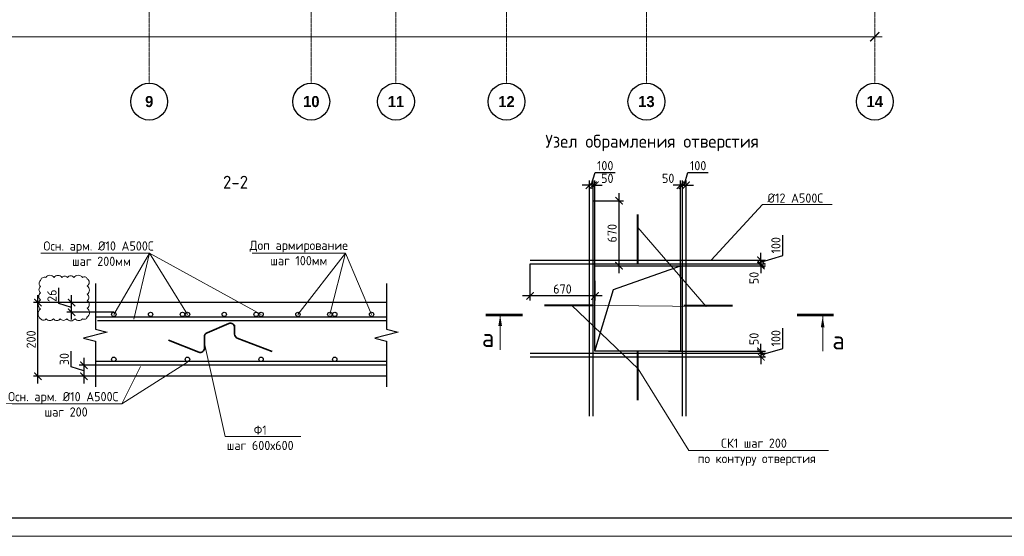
# Model space of a CAD drawing. Header units: millimetres. Extents: x -5898314 to 1055204, y -720802 to 1562611.
# Tile 292 of 362: x 26923 to 53658, y -62532 to -48509. Entities that reach past the tile are written whole.
import ezdxf
from ezdxf import colors
from ezdxf.entities.mleader import LeaderData, LeaderLine
from ezdxf.math import Vec2, Vec3

# ---------------------------------------------------------------- set-up
doc = ezdxf.new("R2010")
doc.units = ezdxf.units.MM
doc.linetypes.add('______5', pattern=[1100, 800, -100, 100, -100])
doc.linetypes.add('осевая', pattern=[50.8, 31.75, -6.35, 6.35, -6.35])
for name, color, linetype, lineweight in [('_0.5', 94, 'Continuous', 50), ('Арм_хомуты', 133, 'Continuous', 18), ('Арматура', 152, 'Continuous', 40), ('Оси', 40, '______5', 18), ('Перекрытие ж_бетон', 1, 'Continuous', 30), ('подоснова', 151, 'Continuous', 5), ('поз.', 2, 'Continuous', 25), ('размер', 1, 'Continuous', 25), ('РАЗМЕРЫ', 1, 'Continuous', 9), ('ТОНКИЕ', 7, 'Continuous', 9), ('Узлы', 7, 'Continuous', 0)]:
    doc.layers.add(name, color=color, linetype=linetype, lineweight=lineweight)
doc.layers.add('К_Схемоармирование', color=7, linetype='Continuous')
doc.layers.add('ТОЛСТЫЕ_ОСНОВНЫЕ', color=6, linetype='Continuous')
doc.styles.add('Century Gothic', font='GOTHIC.TTF')
doc.styles.add('GOST-2.304_Type-B', font='GOST_Common.ttf')
doc.styles.add('ГОСТ 2.304', font='GOST_Common.ttf')
doc.dimstyles.new('СПДС', dxfattribs={"dimscale": 100, "dimtxt": 2.5, "dimasz": 2, "dimexe": 1.25, "dimexo": 0, "dimtad": 1, "dimdec": 0, "dimrnd": 5, "dimtxsty": 'GOST-2.304_Type-B', "dimblk": 'ARCHTICK', "dimcen": 2.5, "dimdle": 2, "dimclrd": 1, "dimclre": 1, "dimclrt": 1, "dimadec": 0, "dimazin": 2, "dimtfac": 0.75, "dimtdec": 0, "dimtmove": 1, "dimatfit": 3, "dimfxl": 1, "dimtfillclr": 256, "dimtolj": 1, "dimarcsym": 1})

# ---------------------------------------------------------------- blocks, each defined once
blk = doc.blocks.new('*U1581')
at = {"layer": 'ТОЛСТЫЕ_ОСНОВНЫЕ', "color": 6}
blk.add_lwpolyline([(20, 5), (886, 5), (886, 415), (20, 415)], close=True, dxfattribs=at)
at = {"layer": 'ТОНКИЕ'}
blk.add_lwpolyline([(0, 0), (891, 0), (891, 420), (0, 420)], close=True, dxfattribs=at)
blk = doc.blocks.new('_ArchTick')
at = {"color": 0, "linetype": 'ByBlock', "const_width": 0.15}
blk.add_lwpolyline([(-0.5, -0.5), (0.5, 0.5)], dxfattribs=at)
blk = doc.blocks.new('*D1005')
at = {"layer": 'DEFPOINTS', "color": 0, "lineweight": 0, "transparency": 16777216}
for p in [(42493, -53422), (43196, -53422), (42543, -55186)]:
    blk.add_point(p, dxfattribs=at)
at = {"layer": 'размер', "color": 1, "lineweight": -2, "transparency": 16777216}
for p, q in [((42493, -53422), (43321, -53422)), ((43196, -55386), (43196, -53222)), ((42543, -55186), (43321, -55186))]:
    blk.add_line(p, q, dxfattribs=at)
at = {"layer": 'размер', "color": 1, "lineweight": -2, "transparency": 16777216, "xscale": 200, "yscale": 200, "zscale": 200}
for p, rotation in [((43196, -53422), 90), ((43196, -55186), 270)]:
    blk.add_blockref('_ArchTick', p, dxfattribs=dict(at, rotation=rotation))
at = {"layer": 'размер', "color": 1, "lineweight": 0, "transparency": 16777216, "insert": (43009, -54304), "char_height": 250, "attachment_point": 5, "rotation": 90, "style": 'GOST-2.304_Type-B'}
blk.add_mtext('\\A1;670', dxfattribs=at)
blk = doc.blocks.new('*D1006')
at = {"layer": 'DEFPOINTS', "color": 0, "lineweight": 0, "transparency": 16777216}
for p in [(40779, -55136), (42543, -55599), (40779, -56007)]:
    blk.add_point(p, dxfattribs=at)
at = {"layer": 'размер', "color": 1, "lineweight": -2, "transparency": 16777216}
for p, q in [((40779, -55136), (40779, -56132)), ((42543, -55599), (42543, -56132)), ((42743, -56007), (40579, -56007))]:
    blk.add_line(p, q, dxfattribs=at)
at = {"layer": 'размер', "color": 1, "lineweight": -2, "transparency": 16777216, "xscale": 200, "yscale": 200, "zscale": 200, "rotation": 180}
blk.add_blockref('_ArchTick', (40779, -56007), dxfattribs=at)
at = {"layer": 'размер', "color": 1, "lineweight": -2, "transparency": 16777216, "xscale": 200, "yscale": 200, "zscale": 200}
blk.add_blockref('_ArchTick', (42543, -56007), dxfattribs=at)
at = {"layer": 'размер', "color": 1, "lineweight": 0, "transparency": 16777216, "insert": (41661, -55819), "char_height": 250, "attachment_point": 5, "style": 'GOST-2.304_Type-B'}
blk.add_mtext('\\A1;670', dxfattribs=at)
blk = doc.blocks.new('*D1007')
at = {"layer": 'DEFPOINTS', "color": 0, "lineweight": 0, "transparency": 16777216}
for p in [(44539, -55136), (44539, -55186), (47049, -55136)]:
    blk.add_point(p, dxfattribs=at)
at = {"layer": 'размер', "color": 1, "lineweight": -2, "transparency": 16777216}
for p, q in [((47049, -55136), (47049, -54936)), ((44539, -55136), (47174, -55136)), ((44539, -55186), (47174, -55186)), ((47049, -55186), (47049, -55136)), ((47049, -55186), (47049, -55386))]:
    blk.add_line(p, q, dxfattribs=at)
at = {"layer": 'размер', "color": 1, "lineweight": -2, "transparency": 16777216, "xscale": 200, "yscale": 200, "zscale": 200}
for p, rotation in [((47049, -55136), 270), ((47049, -55186), 90)]:
    blk.add_blockref('_ArchTick', p, dxfattribs=dict(at, rotation=rotation))
at = {"layer": 'размер', "color": 1, "lineweight": 0, "transparency": 16777216, "insert": (46862, -55521), "char_height": 250, "attachment_point": 5, "rotation": 90, "style": 'GOST-2.304_Type-B'}
blk.add_mtext('\\A1;50', dxfattribs=at)
blk = doc.blocks.new('*D1008')
at = {"layer": 'DEFPOINTS', "color": 0, "lineweight": 0, "transparency": 16777216}
for p in [(46629, -55036), (47049, -55036), (44539, -55136)]:
    blk.add_point(p, dxfattribs=at)
at = {"layer": 'размер', "color": 1, "lineweight": -2, "transparency": 16777216}
for p, q in [((47643, -54907), (47643, -54357)), ((46629, -55036), (47174, -55036)), ((47049, -55036), (47049, -54836)), ((47049, -55086), (47643, -54907)), ((47049, -55136), (47049, -55036)), ((47049, -55136), (47049, -55036)), ((44539, -55136), (47174, -55136)), ((47049, -55136), (47049, -55336))]:
    blk.add_line(p, q, dxfattribs=at)
at = {"layer": 'размер', "color": 1, "lineweight": -2, "transparency": 16777216, "xscale": 200, "yscale": 200, "zscale": 200}
for p, rotation in [((47049, -55036), 270), ((47049, -55136), 90)]:
    blk.add_blockref('_ArchTick', p, dxfattribs=dict(at, rotation=rotation))
at = {"layer": 'размер', "color": 1, "lineweight": 0, "transparency": 16777216, "insert": (47456, -54632), "char_height": 250, "attachment_point": 5, "rotation": 90, "style": 'GOST-2.304_Type-B'}
blk.add_mtext('\\A1;100', dxfattribs=at)
blk = doc.blocks.new('*D998')
at = {"layer": 'DEFPOINTS', "color": 0, "lineweight": 0, "transparency": 16777216}
for p in [(44539, -57509), (44539, -57559), (47049, -57559)]:
    blk.add_point(p, dxfattribs=at)
at = {"layer": 'размер', "color": 1, "lineweight": -2, "transparency": 16777216}
for p, q in [((47049, -57509), (47049, -57309)), ((44539, -57509), (47174, -57509)), ((44539, -57559), (47174, -57559)), ((47049, -57509), (47049, -57559)), ((47049, -57559), (47049, -57759))]:
    blk.add_line(p, q, dxfattribs=at)
at = {"layer": 'размер', "color": 1, "lineweight": -2, "transparency": 16777216, "xscale": 200, "yscale": 200, "zscale": 200}
for p, rotation in [((47049, -57509), 270), ((47049, -57559), 90)]:
    blk.add_blockref('_ArchTick', p, dxfattribs=dict(at, rotation=rotation))
at = {"layer": 'размер', "color": 1, "lineweight": 0, "transparency": 16777216, "insert": (46862, -57174), "char_height": 250, "attachment_point": 5, "rotation": 90, "style": 'GOST-2.304_Type-B'}
blk.add_mtext('\\A1;50', dxfattribs=at)
blk = doc.blocks.new('*D999')
at = {"layer": 'DEFPOINTS', "color": 0, "lineweight": 0, "transparency": 16777216}
for p in [(44539, -57559), (46629, -57659), (47049, -57659)]:
    blk.add_point(p, dxfattribs=at)
at = {"layer": 'размер', "color": 1, "lineweight": -2, "transparency": 16777216}
for p, q in [((47643, -57431), (47643, -56881)), ((47049, -57559), (47049, -57359)), ((47049, -57609), (47643, -57431)), ((44539, -57559), (47174, -57559)), ((46629, -57659), (47174, -57659)), ((47049, -57559), (47049, -57659)), ((47049, -57559), (47049, -57659)), ((47049, -57659), (47049, -57859))]:
    blk.add_line(p, q, dxfattribs=at)
at = {"layer": 'размер', "color": 1, "lineweight": -2, "transparency": 16777216, "xscale": 200, "yscale": 200, "zscale": 200}
for p, rotation in [((47049, -57559), 270), ((47049, -57659), 90)]:
    blk.add_blockref('_ArchTick', p, dxfattribs=dict(at, rotation=rotation))
at = {"layer": 'размер', "color": 1, "lineweight": 0, "transparency": 16777216, "insert": (47456, -57156), "char_height": 250, "attachment_point": 5, "rotation": 90, "style": 'GOST-2.304_Type-B'}
blk.add_mtext('\\A1;100', dxfattribs=at)
blk = doc.blocks.new('*D1000')
at = {"layer": 'DEFPOINTS', "color": 0, "lineweight": 0, "transparency": 16777216}
for p in [(44916, -53002), (44866, -55512), (44916, -55512)]:
    blk.add_point(p, dxfattribs=at)
at = {"layer": 'размер', "color": 1, "lineweight": -2, "transparency": 16777216}
for p, q in [((44866, -55512), (44866, -52877)), ((44916, -55512), (44916, -52877)), ((44866, -53002), (44666, -53002)), ((44866, -53002), (44916, -53002)), ((44916, -53002), (45116, -53002))]:
    blk.add_line(p, q, dxfattribs=at)
at = {"layer": 'размер', "color": 1, "lineweight": -2, "transparency": 16777216, "xscale": 200, "yscale": 200, "zscale": 200}
blk.add_blockref('_ArchTick', (44866, -53002), dxfattribs=at)
at = {"layer": 'размер', "color": 1, "lineweight": -2, "transparency": 16777216, "xscale": 200, "yscale": 200, "zscale": 200, "rotation": 180}
blk.add_blockref('_ArchTick', (44916, -53002), dxfattribs=at)
at = {"layer": 'размер', "color": 1, "lineweight": 0, "transparency": 16777216, "insert": (44531, -52815), "char_height": 250, "attachment_point": 5, "style": 'GOST-2.304_Type-B'}
blk.add_mtext('\\A1;50', dxfattribs=at)
blk = doc.blocks.new('*D1001')
at = {"layer": 'DEFPOINTS', "color": 0, "lineweight": 0, "transparency": 16777216}
for p in [(45016, -53002), (45016, -53422), (44916, -55512)]:
    blk.add_point(p, dxfattribs=at)
at = {"layer": 'размер', "color": 1, "lineweight": -2, "transparency": 16777216}
for p, q in [((44966, -53002), (45069, -52659)), ((45069, -52659), (45619, -52659)), ((44916, -55512), (44916, -52877)), ((45016, -53422), (45016, -52877)), ((44916, -53002), (44716, -53002)), ((44916, -53002), (45016, -53002)), ((44916, -53002), (45016, -53002)), ((45016, -53002), (45216, -53002))]:
    blk.add_line(p, q, dxfattribs=at)
at = {"layer": 'размер', "color": 1, "lineweight": -2, "transparency": 16777216, "xscale": 200, "yscale": 200, "zscale": 200}
blk.add_blockref('_ArchTick', (44916, -53002), dxfattribs=at)
at = {"layer": 'размер', "color": 1, "lineweight": -2, "transparency": 16777216, "xscale": 200, "yscale": 200, "zscale": 200, "rotation": 180}
blk.add_blockref('_ArchTick', (45016, -53002), dxfattribs=at)
at = {"layer": 'размер', "color": 1, "lineweight": 0, "transparency": 16777216, "insert": (45344, -52471), "char_height": 250, "attachment_point": 5, "style": 'GOST-2.304_Type-B'}
blk.add_mtext('\\A1;100', dxfattribs=at)
blk = doc.blocks.new('*D1002')
at = {"layer": 'DEFPOINTS', "color": 0, "lineweight": 0, "transparency": 16777216}
for p in [(42493, -53002), (42493, -55512), (42543, -55512)]:
    blk.add_point(p, dxfattribs=at)
at = {"layer": 'размер', "color": 1, "lineweight": -2, "transparency": 16777216}
for p, q in [((42493, -55512), (42493, -52877)), ((42543, -55512), (42543, -52877)), ((42493, -53002), (42293, -53002)), ((42543, -53002), (42493, -53002)), ((42543, -53002), (42743, -53002))]:
    blk.add_line(p, q, dxfattribs=at)
at = {"layer": 'размер', "color": 1, "lineweight": -2, "transparency": 16777216, "xscale": 200, "yscale": 200, "zscale": 200}
blk.add_blockref('_ArchTick', (42493, -53002), dxfattribs=at)
at = {"layer": 'размер', "color": 1, "lineweight": -2, "transparency": 16777216, "xscale": 200, "yscale": 200, "zscale": 200, "rotation": 180}
blk.add_blockref('_ArchTick', (42543, -53002), dxfattribs=at)
at = {"layer": 'размер', "color": 1, "lineweight": 0, "transparency": 16777216, "insert": (42878, -52815), "char_height": 250, "attachment_point": 5, "style": 'GOST-2.304_Type-B'}
blk.add_mtext('\\A1;50', dxfattribs=at)
blk = doc.blocks.new('*D1003')
at = {"layer": 'DEFPOINTS', "color": 0, "lineweight": 0, "transparency": 16777216}
for p in [(42393, -53002), (42393, -53422), (42493, -55512)]:
    blk.add_point(p, dxfattribs=at)
at = {"layer": 'размер', "color": 1, "lineweight": -2, "transparency": 16777216}
for p, q in [((42443, -53002), (42546, -52659)), ((42546, -52659), (43096, -52659)), ((42393, -53422), (42393, -52877)), ((42493, -55512), (42493, -52877)), ((42393, -53002), (42193, -53002)), ((42493, -53002), (42393, -53002)), ((42493, -53002), (42393, -53002)), ((42493, -53002), (42693, -53002))]:
    blk.add_line(p, q, dxfattribs=at)
at = {"layer": 'размер', "color": 1, "lineweight": -2, "transparency": 16777216, "xscale": 200, "yscale": 200, "zscale": 200}
blk.add_blockref('_ArchTick', (42393, -53002), dxfattribs=at)
at = {"layer": 'размер', "color": 1, "lineweight": -2, "transparency": 16777216, "xscale": 200, "yscale": 200, "zscale": 200, "rotation": 180}
blk.add_blockref('_ArchTick', (42493, -53002), dxfattribs=at)
at = {"layer": 'размер', "color": 1, "lineweight": 0, "transparency": 16777216, "insert": (42821, -52471), "char_height": 250, "attachment_point": 5, "style": 'GOST-2.304_Type-B'}
blk.add_mtext('\\A1;100', dxfattribs=at)
blk = doc.blocks.new('_None')
blk = doc.blocks.new('*D1441')
at = {"color": 1, "lineweight": -2, "transparency": 16777216}
for p, q in [((-85905, -346670), (-38705, -346670)), ((-85705, -346670), (-85705, -346545)), ((-38905, -346670), (-38905, -346545))]:
    blk.add_line(p, q, dxfattribs=at)
at = {"layer": 'DEFPOINTS', "color": 0, "lineweight": 0, "transparency": 16777216}
for p in [(-85705, -346670), (-38905, -346670), (-38905, -346670)]:
    blk.add_point(p, dxfattribs=at)
at = {"color": 1, "lineweight": -2, "transparency": 16777216, "xscale": 250, "yscale": 250, "zscale": 250, "rotation": 180}
blk.add_blockref('_ArchTick', (-85705, -346670), dxfattribs=at)
at = {"color": 1, "lineweight": -2, "transparency": 16777216, "xscale": 250, "yscale": 250, "zscale": 250}
blk.add_blockref('_ArchTick', (-38905, -346670), dxfattribs=at)
at = {"color": 1, "lineweight": 0, "transparency": 16777216, "insert": (-67487, -346445), "char_height": 250, "width": 104166.67, "attachment_point": 5, "style": 'GOST-2.304_Type-B'}
blk.add_mtext('\\A1;46800', dxfattribs=at)
blk = doc.blocks.new('NSY101')
at = {"color": 0, "linetype": 'ByBlock', "lineweight": -2}
blk.add_circle((0, 0), 50, dxfattribs=at)
blk = doc.blocks.new('СЛОЖНЫЙ_ОБЪЕКТ_36')
at = {"layer": 'Оси', "color": 16, "linetype": 'Continuous', "lineweight": 25, "transparency": 33554687, "xscale": 9.999999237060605, "yscale": 9.999999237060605, "zscale": 9.999999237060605}
blk.add_blockref('NSY101', (31813, -43009), dxfattribs=at)
at = {"layer": 'Оси', "color": 16, "linetype": 'Continuous', "lineweight": 25, "transparency": 33554687, "insert": (31813, -43009), "char_height": 300, "width": 385, "attachment_point": 5, "style": 'Century Gothic'}
blk.add_mtext('\\A1;{\\fCentury Gothic|i0|b1;\\H300.000000;\\W1.000000;\\C16;9}\\P', dxfattribs=at)
blk = doc.blocks.new('СЛОЖНЫЙ_ОБЪЕКТ_37')
at = {"layer": 'Оси', "color": 16, "linetype": 'Continuous', "lineweight": 25, "transparency": 33554687, "xscale": 9.999999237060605, "yscale": 9.999999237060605, "zscale": 9.999999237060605}
blk.add_blockref('NSY101', (36213, -43009), dxfattribs=at)
at = {"layer": 'Оси', "color": 16, "linetype": 'Continuous', "lineweight": 25, "transparency": 33554687, "insert": (36213, -43009), "char_height": 300, "width": 620, "attachment_point": 5, "style": 'Century Gothic'}
blk.add_mtext('\\A1;{\\fCentury Gothic|i0|b1;\\H300.000000;\\W1.000000;\\C16;10}\\P', dxfattribs=at)
blk = doc.blocks.new('СЛОЖНЫЙ_ОБЪЕКТ_38')
at = {"layer": 'Оси', "color": 16, "linetype": 'Continuous', "lineweight": 25, "transparency": 33554687, "xscale": 9.999999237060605, "yscale": 9.999999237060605, "zscale": 9.999999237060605}
blk.add_blockref('NSY101', (38513, -43009), dxfattribs=at)
at = {"layer": 'Оси', "color": 16, "linetype": 'Continuous', "lineweight": 25, "transparency": 33554687, "insert": (38513, -43009), "char_height": 300, "width": 620, "attachment_point": 5, "style": 'Century Gothic'}
blk.add_mtext('\\A1;{\\fCentury Gothic|i0|b1;\\H300.000000;\\W1.000000;\\C16;11}\\P', dxfattribs=at)
blk = doc.blocks.new('СЛОЖНЫЙ_ОБЪЕКТ_39')
at = {"layer": 'Оси', "color": 16, "linetype": 'Continuous', "lineweight": 25, "transparency": 33554687, "xscale": 9.999999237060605, "yscale": 9.999999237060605, "zscale": 9.999999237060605}
blk.add_blockref('NSY101', (41513, -43009), dxfattribs=at)
at = {"layer": 'Оси', "color": 16, "linetype": 'Continuous', "lineweight": 25, "transparency": 33554687, "insert": (41513, -43009), "char_height": 300, "width": 620, "attachment_point": 5, "style": 'Century Gothic'}
blk.add_mtext('\\A1;{\\fCentury Gothic|i0|b1;\\H300.000000;\\W1.000000;\\C16;12}\\P', dxfattribs=at)
blk = doc.blocks.new('СЛОЖНЫЙ_ОБЪЕКТ_40')
at = {"layer": 'Оси', "color": 16, "linetype": 'Continuous', "lineweight": 25, "transparency": 33554687, "xscale": 9.999999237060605, "yscale": 9.999999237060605, "zscale": 9.999999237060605}
blk.add_blockref('NSY101', (45313, -43009), dxfattribs=at)
at = {"layer": 'Оси', "color": 16, "linetype": 'Continuous', "lineweight": 25, "transparency": 33554687, "insert": (45313, -43009), "char_height": 300, "width": 620, "attachment_point": 5, "style": 'Century Gothic'}
blk.add_mtext('\\A1;{\\fCentury Gothic|i0|b1;\\H300.000000;\\W1.000000;\\C16;13}\\P', dxfattribs=at)
blk = doc.blocks.new('СЛОЖНЫЙ_ОБЪЕКТ_41')
at = {"layer": 'Оси', "color": 16, "linetype": 'Continuous', "lineweight": 25, "transparency": 33554687, "xscale": 9.999999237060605, "yscale": 9.999999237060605, "zscale": 9.999999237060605}
blk.add_blockref('NSY101', (51513, -43009), dxfattribs=at)
at = {"layer": 'Оси', "color": 16, "linetype": 'Continuous', "lineweight": 25, "transparency": 33554687, "insert": (51513, -43009), "char_height": 300, "width": 620, "attachment_point": 5, "style": 'Century Gothic'}
blk.add_mtext('\\A1;{\\fCentury Gothic|i0|b1;\\H300.000000;\\W1.000000;\\C16;14}\\P', dxfattribs=at)
blk = doc.blocks.new('*D1320')
at = {"layer": 'DEFPOINTS', "color": 0, "lineweight": 0, "transparency": 16777216}
for p in [(44916, -53002), (44866, -55512), (44916, -55512)]:
    blk.add_point(p, dxfattribs=at)
at = {"layer": 'размер', "color": 1, "lineweight": -2, "transparency": 16777216}
for p, q in [((44866, -55512), (44866, -52877)), ((44916, -55512), (44916, -52877)), ((44866, -53002), (44666, -53002)), ((44866, -53002), (44916, -53002)), ((44916, -53002), (45116, -53002))]:
    blk.add_line(p, q, dxfattribs=at)
at = {"layer": 'размер', "color": 1, "lineweight": -2, "transparency": 16777216, "xscale": 200, "yscale": 200, "zscale": 200}
blk.add_blockref('_ArchTick', (44866, -53002), dxfattribs=at)
at = {"layer": 'размер', "color": 1, "lineweight": -2, "transparency": 16777216, "xscale": 200, "yscale": 200, "zscale": 200, "rotation": 180}
blk.add_blockref('_ArchTick', (44916, -53002), dxfattribs=at)
at = {"layer": 'размер', "color": 1, "lineweight": 0, "transparency": 16777216, "insert": (44531, -52815), "char_height": 250, "attachment_point": 5, "style": 'GOST-2.304_Type-B'}
blk.add_mtext('\\A1;50', dxfattribs=at)
blk = doc.blocks.new('*D1321')
at = {"layer": 'DEFPOINTS', "color": 0, "lineweight": 0, "transparency": 16777216}
for p in [(45016, -53002), (45016, -53422), (44916, -55512)]:
    blk.add_point(p, dxfattribs=at)
at = {"layer": 'размер', "color": 1, "lineweight": -2, "transparency": 16777216}
for p, q in [((44966, -53002), (45069, -52659)), ((45069, -52659), (45619, -52659)), ((44916, -55512), (44916, -52877)), ((45016, -53422), (45016, -52877)), ((44916, -53002), (44716, -53002)), ((44916, -53002), (45016, -53002)), ((44916, -53002), (45016, -53002)), ((45016, -53002), (45216, -53002))]:
    blk.add_line(p, q, dxfattribs=at)
at = {"layer": 'размер', "color": 1, "lineweight": -2, "transparency": 16777216, "xscale": 200, "yscale": 200, "zscale": 200}
blk.add_blockref('_ArchTick', (44916, -53002), dxfattribs=at)
at = {"layer": 'размер', "color": 1, "lineweight": -2, "transparency": 16777216, "xscale": 200, "yscale": 200, "zscale": 200, "rotation": 180}
blk.add_blockref('_ArchTick', (45016, -53002), dxfattribs=at)
at = {"layer": 'размер', "color": 1, "lineweight": 0, "transparency": 16777216, "insert": (45344, -52471), "char_height": 250, "attachment_point": 5, "style": 'GOST-2.304_Type-B'}
blk.add_mtext('\\A1;100', dxfattribs=at)
blk = doc.blocks.new('*D1322')
at = {"layer": 'DEFPOINTS', "color": 0, "lineweight": 0, "transparency": 16777216}
for p in [(42493, -53002), (42493, -55512), (42543, -55512)]:
    blk.add_point(p, dxfattribs=at)
at = {"layer": 'размер', "color": 1, "lineweight": -2, "transparency": 16777216}
for p, q in [((42493, -55512), (42493, -52877)), ((42543, -55512), (42543, -52877)), ((42493, -53002), (42293, -53002)), ((42543, -53002), (42493, -53002)), ((42543, -53002), (42743, -53002))]:
    blk.add_line(p, q, dxfattribs=at)
at = {"layer": 'размер', "color": 1, "lineweight": -2, "transparency": 16777216, "xscale": 200, "yscale": 200, "zscale": 200}
blk.add_blockref('_ArchTick', (42493, -53002), dxfattribs=at)
at = {"layer": 'размер', "color": 1, "lineweight": -2, "transparency": 16777216, "xscale": 200, "yscale": 200, "zscale": 200, "rotation": 180}
blk.add_blockref('_ArchTick', (42543, -53002), dxfattribs=at)
at = {"layer": 'размер', "color": 1, "lineweight": 0, "transparency": 16777216, "insert": (42878, -52815), "char_height": 250, "attachment_point": 5, "style": 'GOST-2.304_Type-B'}
blk.add_mtext('\\A1;50', dxfattribs=at)
blk = doc.blocks.new('*D1323')
at = {"layer": 'DEFPOINTS', "color": 0, "lineweight": 0, "transparency": 16777216}
for p in [(42393, -53002), (42393, -53422), (42493, -55512)]:
    blk.add_point(p, dxfattribs=at)
at = {"layer": 'размер', "color": 1, "lineweight": -2, "transparency": 16777216}
for p, q in [((42443, -53002), (42546, -52659)), ((42546, -52659), (43096, -52659)), ((42393, -53422), (42393, -52877)), ((42493, -55512), (42493, -52877)), ((42393, -53002), (42193, -53002)), ((42493, -53002), (42393, -53002)), ((42493, -53002), (42393, -53002)), ((42493, -53002), (42693, -53002))]:
    blk.add_line(p, q, dxfattribs=at)
at = {"layer": 'размер', "color": 1, "lineweight": -2, "transparency": 16777216, "xscale": 200, "yscale": 200, "zscale": 200}
blk.add_blockref('_ArchTick', (42393, -53002), dxfattribs=at)
at = {"layer": 'размер', "color": 1, "lineweight": -2, "transparency": 16777216, "xscale": 200, "yscale": 200, "zscale": 200, "rotation": 180}
blk.add_blockref('_ArchTick', (42493, -53002), dxfattribs=at)
at = {"layer": 'размер', "color": 1, "lineweight": 0, "transparency": 16777216, "insert": (42821, -52471), "char_height": 250, "attachment_point": 5, "style": 'GOST-2.304_Type-B'}
blk.add_mtext('\\A1;100', dxfattribs=at)
blk = doc.blocks.new('*D1967')
at = {"layer": 'DEFPOINTS', "color": 0, "lineweight": 0, "transparency": 16777216}
for p in [(28332, -56188), (29478, -56188), (29478, -56449)]:
    blk.add_point(p, dxfattribs=at)
at = {"layer": 'РАЗМЕРЫ', "color": 1, "lineweight": -2, "transparency": 16777216}
for p, q in [((27988, -56215), (27988, -55790)), ((28332, -56649), (28332, -55988)), ((28332, -56318), (27988, -56215)), ((29478, -56188), (28207, -56188)), ((29478, -56449), (28207, -56449))]:
    blk.add_line(p, q, dxfattribs=at)
at = {"layer": 'РАЗМЕРЫ', "color": 1, "lineweight": -2, "transparency": 16777216, "xscale": 200, "yscale": 200, "zscale": 200}
for p, rotation in [((28332, -56188), 90), ((28332, -56449), 270)]:
    blk.add_blockref('_ArchTick', p, dxfattribs=dict(at, rotation=rotation))
at = {"layer": 'РАЗМЕРЫ', "color": 1, "lineweight": 0, "transparency": 16777216, "insert": (27800, -56002), "char_height": 250, "attachment_point": 5, "rotation": 90, "style": 'GOST-2.304_Type-B'}
blk.add_mtext('\\A1;26', dxfattribs=at)
blk = doc.blocks.new('*D1970')
at = {"layer": 'DEFPOINTS', "color": 0, "lineweight": 0, "transparency": 16777216}
for p in [(27420, -56188), (29345, -56188), (29191, -58188)]:
    blk.add_point(p, dxfattribs=at)
at = {"layer": 'РАЗМЕРЫ', "color": 1, "lineweight": -2, "transparency": 16777216}
for p, q in [((27420, -58388), (27420, -55988)), ((29345, -56188), (27295, -56188)), ((29191, -58188), (27295, -58188))]:
    blk.add_line(p, q, dxfattribs=at)
at = {"layer": 'РАЗМЕРЫ', "color": 1, "lineweight": -2, "transparency": 16777216, "xscale": 200, "yscale": 200, "zscale": 200}
for p, rotation in [((27420, -56188), 90), ((27420, -58188), 270)]:
    blk.add_blockref('_ArchTick', p, dxfattribs=dict(at, rotation=rotation))
at = {"layer": 'РАЗМЕРЫ', "color": 1, "lineweight": 0, "transparency": 16777216, "insert": (27233, -57188), "char_height": 250, "attachment_point": 5, "rotation": 90, "style": 'GOST-2.304_Type-B'}
blk.add_mtext('\\A1;200', dxfattribs=at)
blk = doc.blocks.new('*D1971')
at = {"layer": 'DEFPOINTS', "color": 0, "lineweight": 0, "transparency": 16777216}
for p in [(29255, -57887), (28665, -58188), (29255, -58188)]:
    blk.add_point(p, dxfattribs=at)
at = {"layer": 'РАЗМЕРЫ', "color": 1, "lineweight": -2, "transparency": 16777216}
for p, q in [((28321, -57934), (28321, -57509)), ((28665, -57687), (28665, -58388)), ((28665, -58038), (28321, -57934)), ((29255, -57887), (28540, -57887)), ((29255, -58188), (28540, -58188))]:
    blk.add_line(p, q, dxfattribs=at)
at = {"layer": 'РАЗМЕРЫ', "color": 1, "lineweight": -2, "transparency": 16777216, "xscale": 200, "yscale": 200, "zscale": 200}
for p, rotation in [((28665, -57887), 90), ((28665, -58188), 270)]:
    blk.add_blockref('_ArchTick', p, dxfattribs=dict(at, rotation=rotation))
at = {"layer": 'РАЗМЕРЫ', "color": 1, "lineweight": 0, "transparency": 16777216, "insert": (28134, -57722), "char_height": 250, "attachment_point": 5, "rotation": 90, "style": 'GOST-2.304_Type-B'}
blk.add_mtext('\\A1;30', dxfattribs=at)
blk = doc.blocks.new('оси блок 2')
at = {"layer": 'Оси', "color": 16, "linetype": 'осевая', "lineweight": 0, "transparency": 33554687}
for p, q in [((-58604.7, -322543), (-58604.7, -347914.1)), ((-54204.7, -322543), (-54204.7, -347914.1)), ((-51904.7, -322543), (-51904.7, -347914.1)), ((-48904.7, -322543), (-48904.7, -347914.1)), ((-45104.7, -322543), (-45104.7, -347914.1)), ((-38904.7, -322543), (-38904.7, -347914.1))]:
    blk.add_line(p, q, dxfattribs=at)
at = {"layer": 'Оси', "color": 16, "linetype": 'Continuous', "lineweight": 25, "transparency": 33554687}
for name in ['СЛОЖНЫЙ_ОБЪЕКТ_36', 'СЛОЖНЫЙ_ОБЪЕКТ_37', 'СЛОЖНЫЙ_ОБЪЕКТ_38', 'СЛОЖНЫЙ_ОБЪЕКТ_39', 'СЛОЖНЫЙ_ОБЪЕКТ_40', 'СЛОЖНЫЙ_ОБЪЕКТ_41']:
    blk.add_blockref(name, (-90418.2, -305420.5), dxfattribs=at)
at = {"lineweight": 0}
dim = blk.add_linear_dim(base=(-38904.7, -346670.2), p1=(-85704.7, -346670.2), p2=(-38904.7, -346670.2), dimstyle='СПДС', override={"dimgap": 1}, dxfattribs=at)
dim.commit()
dim.dimension.update_dxf_attribs({"geometry": '*D1441', "text_midpoint": (-67487.3, -346670.2), "dimtype": 160})

msp = doc.modelspace()

# ---------------------------------------------------------------- linework, layer by layer
at = {"color": 0, "linetype": 'ByBlock', "lineweight": 30, "ltscale": 100}
for p, q in [((42392.59, -59272.3), (42392.59, -53422.3)), ((42492.59, -59272.3), (42492.59, -53422.3)), ((44916.09, -59272.3), (44916.09, -53422.3)), ((45016.09, -59272.3), (45016.09, -53422.3)), ((40779.34, -55035.54), (46629.34, -55035.54)), ((40779.34, -55135.54), (46629.34, -55135.54)), ((40779.34, -57559.05), (46629.34, -57559.05)), ((40779.34, -57659.05), (46629.34, -57659.05))]:
    msp.add_line(p, q, dxfattribs=at)
at = {"color": 3, "linetype": 'Continuous', "lineweight": 30}
for centre in [(29478.29, -56508.55), (31478.29, -56508.55), (33478.29, -56508.55), (35478.29, -56508.55), (29478.29, -57728.55), (31478.29, -57728.55), (33478.29, -57728.55), (35478.29, -57728.55)]:
    msp.add_circle(centre, 60, dxfattribs=at)
at = {"color": 1, "linetype": 'Continuous', "lineweight": 30}
for centre in [(30478.29, -56508.55), (31344.19, -56508.55), (32478.29, -56508.55), (33344.19, -56508.55), (34478.29, -56508.55), (35344.19, -56508.55), (36478.29, -56508.55)]:
    msp.add_circle(centre, 60, dxfattribs=at)
at = {"layer": '_0.5', "color": 240, "lineweight": 0, "true_color": 0xed1f24}
msp.add_lwpolyline([(27491.02, -56625.09, 0.52056705), (27644.74, -56625.09, 0.52056705), (27836.51, -56625.09, 0.52056705), (28022.41, -56625.09, 0.52056705), (28200.83, -56625.09, 0.52056705), (28427.77, -56625.09, 0.52056705), (28628.74, -56625.09, 0.52056705), (28758.42, -56578.09, 0.52056705), (28758.42, -56341.69, 0.52056705), (28758.42, -56135.73, 0.52056705), (28758.42, -55962.56, 0.52056705), (28758.42, -55734.78, 0.52056705), (28758.42, -55541.39, 0.52056705), (28629.57, -55506.5, 0.52056705), (28394.7, -55506.5, 0.52056705), (28220.95, -55506.5, 0.52056705), (28067.03, -55506.5, 0.52056705), (27855.09, -55506.5, 0.52056705), (27629.77, -55506.5, 0.52056705), (27491.02, -55591.71, 0.52056705), (27491.02, -55750.11, 0.52056705), (27491.02, -55924.18, 0.52056705), (27491.02, -56113.87, 0.52056705), (27491.02, -56359.74, 0.52056705)], format="xyb", close=True, dxfattribs=at)
at = {"layer": 'Арм_хомуты', "lineweight": 40}
for p, q in [((43699.69, -53799.58), (43699.69, -55119.93)), ((41172.94, -56259.12), (42493.3, -56259.12)), ((44956.11, -56264.87), (46276.46, -56264.87)), ((43699.69, -57517.16), (43699.69, -58837.51))]:
    msp.add_line(p, q, dxfattribs=at)
at = {"layer": 'Арматура', "color": 2, "lineweight": 0}
for p, q in [((30444, -54842.14), (27500.43, -54842.14)), ((30444, -54842.14), (29478.29, -56508.55)), ((30444, -54842.14), (30019.56, -56636.76)), ((33478.29, -56508.55), (30444, -54842.14)), ((31478.29, -56508.55), (30444, -54842.14)), ((35765.05, -54842.14), (33238.59, -54842.14)), ((35765.05, -54842.14), (34478.29, -56508.55)), ((35765.05, -54842.14), (35344.19, -56508.55)), ((36478.29, -56508.55), (35765.05, -54842.14)), ((31478.29, -57807.55), (29699.22, -58931.79)), ((29699.22, -58931.79), (30199.56, -57920.76)), ((29699.22, -58931.79), (26542.03, -58931.79))]:
    msp.add_line(p, q, dxfattribs=at)
at = {"layer": 'К_Схемоармирование', "lineweight": 35, "ltscale": 10}
for p, q in [((32604.45, -56756.93), (32009.19, -57005.9)), ((32760.11, -57049.14), (32760.11, -56804.55)), ((31787.14, -57531.73), (30964.72, -57211.48)), ((31940.21, -57109.52), (31940.21, -57427.06)), ((33774.8, -57515.83), (32832.18, -57154))]:
    msp.add_line(p, q, dxfattribs=at)
for centre, start, end in [((32647.79, -56860.55), 0, 112.697162), ((32052.53, -57109.52), 112.697162, 180), ((32872.43, -57049.14), 180, 249.00049), ((31827.89, -57427.06), 248.724511, 0)]:
    msp.add_arc(centre, 112.32, start, end, dxfattribs=at)
at = {"layer": 'Перекрытие ж_бетон', "color": 7, "linetype": 'Continuous', "lineweight": 30}
for p, q in [((36883.57, -56187.55), (28978.29, -56187.55)), ((36883.57, -58187.55), (28978.29, -58187.55))]:
    msp.add_line(p, q, dxfattribs=at)
at = {"layer": 'Перекрытие ж_бетон', "color": 3, "linetype": 'Continuous', "lineweight": 30}
for p, q in [((36883.57, -56583.55), (28978.29, -56583.55)), ((36883.57, -56682.46), (29039.29, -56682.46)), ((36883.57, -57788.55), (28978.29, -57788.55)), ((36883.57, -57887.46), (28978.29, -57887.46)), ((36883.57, -57887.46), (29039.29, -57887.46))]:
    msp.add_line(p, q, dxfattribs=at)
at = {"layer": 'поз.', "linetype": 'Continuous'}
for points in [[(28978.29, -55668.44), (28978.29, -56910.44), (29298.29, -56990.44), (28658.29, -57150.44), (28978.29, -57230.44), (28978.29, -58472.44)], [(36883.57, -55668.44), (36883.57, -56910.44)], [(36883.57, -56910.44), (37203.57, -56990.44), (36563.57, -57150.44)], [(36563.57, -57150.44), (36883.57, -57230.44), (36883.57, -58472.44)]]:
    msp.add_lwpolyline(points, dxfattribs=at)
at = {"layer": 'размер'}
msp.add_lwpolyline([(42542.59, -55185.54), (44866.09, -55185.54), (44866.09, -57509.05), (42542.59, -57509.05)], close=True, dxfattribs=at)
msp.add_lwpolyline([(42542.59, -57509.05), (43044.8, -55834.19), (44866.09, -55185.54)], dxfattribs=at)
at = {"layer": 'Узлы', "color": 1, "linetype": 'Continuous', "lineweight": 0}
for p, q in [((39968.9, -56524.47, 3100), (39968.9, -57474.47, 3100)), ((48726.31, -56559.47, 3100), (48726.31, -57509.47, 3100))]:
    msp.add_line(p, q, dxfattribs=at)
at = {"layer": 'Узлы', "color": 1, "linetype": 'Continuous', "lineweight": 0, "const_width": 70, "elevation": 3100}
for points in [[(39579.47, -56524.47), (40579.47, -56524.47)], [(49026.31, -56524.47), (48026.31, -56524.47)]]:
    msp.add_lwpolyline(points, dxfattribs=at)
at = {"layer": 'Узлы', "color": 1, "linetype": 'Continuous', "lineweight": 0}
for points in [[(39968.9, -56524.47, 3100), (39918.62, -56824.92, 3100), (40019.17, -56824.92, 3100)], [(48726.31, -56559.47, 3100), (48676.04, -56859.92, 3100), (48776.59, -56859.92, 3100)]]:
    msp.add_solid(points, dxfattribs=at)

# ---------------------------------------------------------------- block references
at = {"xscale": 100, "yscale": 100, "zscale": 100}
msp.add_blockref('*U1581', (-5120.81, -62531.81), dxfattribs=at)
at = {"layer": 'подоснова', "color": 6, "ltscale": 0.3}
msp.add_blockref('оси блок 2', (89045.38, 297696.88), dxfattribs=at)

# ---------------------------------------------------------------- texts
at = {"layer": 'Арматура', "color": 2, "lineweight": 0, "char_height": 250, "width": 3270.9984, "attachment_point": 5, "style": 'ГОСТ 2.304'}
for s, insert in [(' \\PОсн. арм. %%C10 А500С\\P шаг 200мм', (29065.86, -54650.71)), ('Доп армирование шаг 100мм', (34501.82, -54842.14)), (' \\PОсн. арм. %%C10 А500С\\P шаг 200', (28107.47, -58740.36))]:
    msp.add_mtext(s, dxfattribs=dict(at, insert=insert))
at = {"layer": 'Узлы', "color": 80, "linetype": 'Continuous', "lineweight": 0, "style": 'GOST-2.304_Type-B'}
msp.add_text('2-2', height=350, dxfattribs=at).set_placement((32441.97, -53095.61))
at = {"layer": 'Узлы', "color": 7, "linetype": 'Continuous', "lineweight": 0, "insert": (49053.06, -51634.04), "char_height": 350, "width": 9916.0684, "attachment_point": 3, "style": 'GOST-2.304_Type-B'}
msp.add_mtext('\\pxqc;Узел обрамления отверстия', dxfattribs=at)
msp.add_mtext('\\pxqc;Узел обрамления отверстия', dxfattribs=at)
at = {"layer": 'Узлы', "color": 1, "linetype": 'Continuous', "lineweight": 0, "char_height": 500, "attachment_point": 5, "style": 'GOST-2.304_Type-B'}
for insert in [(39641.94, -57143.25), (49156.31, -57209.47, 3100)]:
    msp.add_mtext_dynamic_manual_height_columns('а', width=723.8798, gutter_width=25, heights=[0], dxfattribs=dict(at, insert=insert))

# ---------------------------------------------------------------- dimensions: what is measured, and where the dimension line sits
at = {"layer": 'размер', "color": 146, "lineweight": 0, "true_color": 0x006272}
for base, p1, p2, angle, picture, middle in [((42392.59, -53002.28), (42492.59, -55512.18), (42392.59, -53422.3), 180, '*D1003', (42608.21, -52471.03)), ((42392.59, -53002.28), (42492.59, -55512.18), (42392.59, -53422.3), 180, '*D1323', (42608.21, -52471.03)), ((47049.36, -57659.05), (44539.45, -57559.05), (46629.34, -57659.05), 270, '*D999', (47455.61, -57368.42))]:
    dim = msp.add_linear_dim(base=base, p1=p1, p2=p2, angle=angle, dimstyle='СПДС', override={"dimtxt": 2.5}, dxfattribs=at)
    dim.commit()
    dim.dimension.update_dxf_attribs({"geometry": picture, "text_midpoint": middle})
for picture in ['*D1001', '*D1321']:
    dim = msp.add_linear_dim(base=(45016.09, -53002.28), p1=(44916.09, -55512.18), p2=(45016.09, -53422.3), dimstyle='СПДС', override={"dimtxt": 2.5}, dxfattribs=at)
    dim.commit()
    dim.dimension.update_dxf_attribs({"geometry": picture, "text_midpoint": (45131.72, -52471.03)})
for base, p1, p2, angle, picture, middle in [((42492.59, -53002.28), (42542.59, -55512.18), (42492.59, -55512.18), 180, '*D1002', (42877.92, -53002.28)), ((42492.59, -53002.28), (42542.59, -55512.18), (42492.59, -55512.18), 180, '*D1322', (42877.92, -53002.28)), ((47049.36, -57559.05), (44539.45, -57509.05), (44539.45, -57559.05), 270, '*D998', (47049.36, -57173.71))]:
    dim = msp.add_linear_dim(base=base, p1=p1, p2=p2, angle=angle, dimstyle='СПДС', override={"dimtxt": 2.5}, dxfattribs=at)
    dim.commit()
    dim.dimension.update_dxf_attribs({"geometry": picture, "text_midpoint": middle, "dimtype": 160})
for picture in ['*D1000', '*D1320']:
    dim = msp.add_linear_dim(base=(44916.09, -53002.28), p1=(44866.09, -55512.18), p2=(44916.09, -55512.18), dimstyle='СПДС', override={"dimtxt": 2.5}, dxfattribs=at)
    dim.commit()
    dim.dimension.update_dxf_attribs({"geometry": picture, "text_midpoint": (44530.76, -53002.28), "dimtype": 160})
at = {"layer": 'размер', "color": 146, "lineweight": 0}
dim = msp.add_linear_dim(base=(43196.32, -53422.3), p1=(42542.59, -55185.54), p2=(42492.59, -53422.3), angle=90, text='670', dimstyle='СПДС', override={"dimtxt": 2.5}, dxfattribs=at)
dim.commit()
dim.dimension.update_dxf_attribs({"geometry": '*D1005', "text_midpoint": (43008.82, -54303.92)})
dim = msp.add_linear_dim(base=(47049.36, -55035.54), p1=(44539.45, -55135.54), p2=(46629.34, -55035.54), angle=90, dimstyle='СПДС', override={"dimtxt": 2.5}, dxfattribs=at)
dim.commit()
dim.dimension.update_dxf_attribs({"geometry": '*D1008', "text_midpoint": (47455.61, -54844.92)})
dim = msp.add_linear_dim(base=(47049.36, -55135.54), p1=(44539.45, -55185.54), p2=(44539.45, -55135.54), angle=90, dimstyle='СПДС', override={"dimtxt": 2.5}, dxfattribs=at)
dim.commit()
dim.dimension.update_dxf_attribs({"geometry": '*D1007', "text_midpoint": (47049.36, -55520.88), "dimtype": 160})
dim = msp.add_linear_dim(base=(40779.34, -56006.69), p1=(42542.59, -55599.01), p2=(40779.34, -55135.54), text='670', dimstyle='СПДС', override={"dimtxt": 2.5}, dxfattribs=at)
dim.commit()
dim.dimension.update_dxf_attribs({"geometry": '*D1006', "text_midpoint": (41660.96, -55819.19)})
at = {"layer": 'РАЗМЕРЫ', "color": 1, "lineweight": 0}
for base, p1, p2, override, picture, middle in [((28331.53, -56187.55), (29478.29, -56448.55), (29478.29, -56187.55), {"dimlfac": 0.1, "dimrnd": 0}, '*D1967', (27800.28, -56152.42)), ((27420.21, -56187.55), (29190.76, -58187.55), (29344.72, -56187.55), {"dimlfac": 0.1, "dimrnd": 5}, '*D1970', (27232.71, -57187.55)), ((28665.09, -58187.55), (29255.02, -57887.46), (29255.02, -58187.55), {"dimlfac": 0.1, "dimrnd": 5}, '*D1971', (28133.84, -57871.88))]:
    dim = msp.add_linear_dim(base=base, p1=p1, p2=p2, angle=90, dimstyle='СПДС', override=override, dxfattribs=at)
    dim.commit()
    dim.dimension.update_dxf_attribs({"geometry": picture, "text_midpoint": middle})

# ---------------------------------------------------------------- leaders
at = {"layer": 'подоснова', "color": 2, "lineweight": 0, "ltscale": 0.3}
ml = msp.add_multileader_mtext('Standard', dxfattribs=at)
ml.set_content(' %%C12 А500С ', color=2, style='GOST-2.304_Type-B')
ml.set_leader_properties(color=256, linetype='ByLayer', lineweight=15)
ml.set_arrow_properties(name='NONE')
ml.build(insert=Vec2(0, 0))
ml.multileader.update_dxf_attribs({"text_left_attachment_type": 6, "text_right_attachment_type": 6, "dogleg_length": 0.1, "arrow_head_size": 18})
ctx = ml.context
ctx.base_point, ctx.char_height, ctx.arrow_head_size, ctx.landing_gap_size, ctx.plane_origin = Vec3(47091, -53526.18), 250, 18, 20, Vec3(41975.87, -44254.61)
ctx.left_attachment, ctx.right_attachment, ctx.text_align_type = 6, 6, 1
notes = []
notes.append((ctx, [(0, (1, 1, 0), (47090.9, -53526.18), (1, 0), 0.1, [(0, [(45697.57, -55035.54)], 0, [])])]))
ctx.mtext.insert, ctx.mtext.alignment, ctx.mtext.flow_direction = Vec3(47909.11, -53226.18), 2, 5
ml = msp.add_multileader_mtext('Standard', dxfattribs=at)
ml.set_content('СК1 шаг 200\\P по контуру отверстия', color=2, style='GOST-2.304_Type-B')
ml.set_leader_properties(color=256, linetype='ByLayer', lineweight=15)
ml.set_arrow_properties(name='NONE')
ml.build(insert=Vec2(0, 0))
ml.multileader.update_dxf_attribs({"text_left_attachment_type": 6, "text_right_attachment_type": 6, "dogleg_length": 0.1, "arrow_head_size": 18})
ctx = ml.context
ctx.base_point, ctx.char_height, ctx.arrow_head_size, ctx.landing_gap_size, ctx.plane_origin = Vec3(45087.78, -60204.25), 250, 18, 20, Vec3(35067.21, -50329.06)
ctx.left_attachment, ctx.right_attachment, ctx.text_align_type = 6, 6, 1
notes.append((ctx, [(0, (1, 1, 0), (45087.68, -60204.25), (1, 0), 0.1, [(3, [(43706.07, -54150.13), (45558.34, -56289.76), (41903.91, -56256.79), (43712.16, -57984.32)], 0, [])])]))
ctx.mtext.insert, ctx.mtext.alignment, ctx.mtext.flow_direction = Vec3(46861.18, -59879.25), 2, 5
at = {"layer": 'подоснова', "color": 4, "ltscale": 0.3}
ml = msp.add_multileader_mtext('Standard', dxfattribs=at)
ml.set_content('Ф1 \\Pшаг 600х600', color=4, style='GOST-2.304_Type-B')
ml.set_leader_properties(color=256, linetype='ByLayer', lineweight=15)
ml.set_arrow_properties(name='NONE')
ml.build(insert=Vec2(0, 0))
ml.multileader.update_dxf_attribs({"text_left_attachment_type": 6, "text_right_attachment_type": 6, "dogleg_length": 0.1, "arrow_head_size": 18})
ctx = ml.context
ctx.base_point, ctx.char_height, ctx.arrow_head_size, ctx.landing_gap_size, ctx.plane_origin = Vec3(32503.38, -59824.32), 250, 18, 20, Vec3(23267.67, -53622.98)
ctx.left_attachment, ctx.right_attachment, ctx.text_align_type = 6, 6, 1
notes.append((ctx, [(0, (1, 1, 0), (32503.28, -59824.32), (1, 0), 0.1, [(0, [(31944.27, -57296.52)], 0, [])])]))
ctx.mtext.insert, ctx.mtext.alignment, ctx.mtext.flow_direction = Vec3(33453.68, -59524.32), 2, 5
for ctx, leaders in notes:
    for number, flags, end, landing, length, lines in leaders:
        leader = LeaderData()
        leader.index, (leader.has_last_leader_line, leader.has_dogleg_vector, leader.attachment_direction) = number, flags
        leader.last_leader_point, leader.dogleg_vector, leader.dogleg_length = Vec3(end), Vec3(landing), length
        for number, points, colour, breaks in lines:
            line = LeaderLine()
            line.index, line.vertices, line.color, line.breaks = number, Vec3.list(points), colors.encode_raw_color(colour), breaks
            leader.lines.append(line)
        ctx.leaders.append(leader)

doc.saveas('drawing.dxf')
